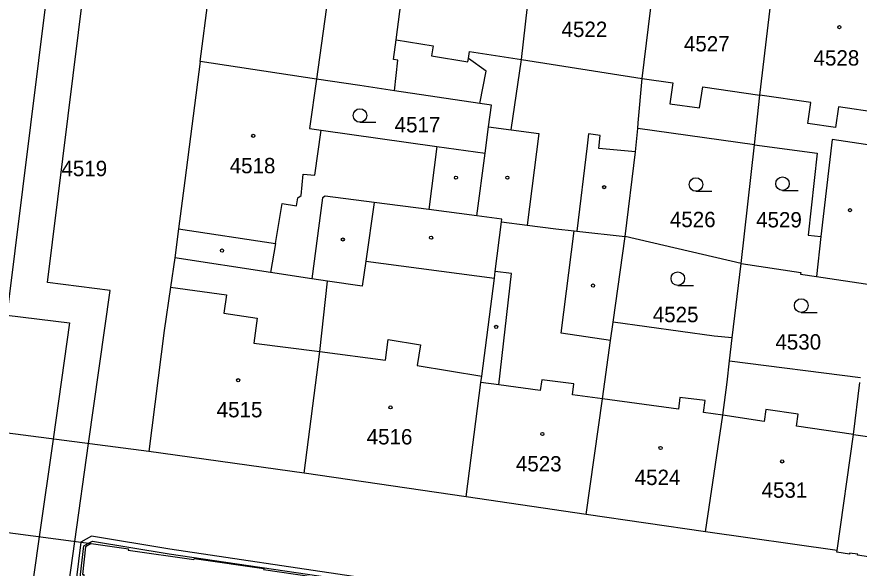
# Model space of a CAD drawing. Extents: x -756746 to -753363, y -1166406 to -1161727.
# Drawn here: x -755131.1 to -755038, y -1165925.8 to -1165864.8 of the extents above; entities that cross this region are included whole.
import ezdxf

# ---------------------------------------------------------------- set-up
doc = ezdxf.new("R2010")
doc.units = 0
for name, color, linetype in [('Hranice parcel', 7, 'Continuous'), ('Parcelní čísla', 7, 'Continuous'), ('Vnitřní kresba', 7, 'Continuous'), ('Věcná břemena k části', 7, 'Continuous'), ('Značky budov', 7, 'Continuous'), ('Značky kultur', 7, 'Continuous')]:
    doc.layers.add(name, color=color, linetype=linetype)

msp = doc.modelspace()

# ---------------------------------------------------------------- linework, layer by layer
at = {"layer": 'Hranice parcel'}
for p, q in [((-755110.88, -1165869.72), (-755108.42, -1165850.83)), ((-755097.99, -1165871.7), (-755110.88, -1165869.72)), ((-755079.35, -1165879.88), (-755078.96, -1165876.96)), ((-755049.57, -1165878.96), (-755062.48, -1165877.13)), ((-755051.03, -1165892.08), (-755049.57, -1165878.96)), ((-755080.27, -1165886.79), (-755079.35, -1165879.88)), ((-755065.18, -1165898.56), (-755063.85, -1165889.1)), ((-755051.03, -1165892.08), (-755063.85, -1165889.1)), ((-755052.03, -1165900.3), (-755051.03, -1165892.08)), ((-755042.72, -1165893.49), (-755036.54, -1165894.42)), ((-755052.34, -1165902.83), (-755052.03, -1165900.3)), ((-755052.34, -1165902.83), (-755037.83, -1165904.69)), ((-755116.56, -1165912.86), (-755138.96, -1165909.93)), ((-755099.38, -1165915.26), (-755116.56, -1165912.86)), ((-755081.43, -1165917.87), (-755099.38, -1165915.26)), ((-755068.16, -1165919.84), (-755081.43, -1165917.87)), ((-755054.99, -1165921.74), (-755068.16, -1165919.84)), ((-755134.42, -1165921.52), (-755122.92, -1165923.05)), ((-755040.42, -1165923.8), (-755054.99, -1165921.74))]:
    msp.add_line(p, q, dxfattribs=at)
for points in [[(-755078.96, -1165876.96), (-755076.46, -1165877.29), (-755075.33, -1165869.5), (-755073.8, -1165856.13)], [(-755062.48, -1165877.13), (-755062.42, -1165876.51), (-755061.97, -1165871.59), (-755060.33, -1165858.03)], [(-755049.57, -1165878.96), (-755048.96, -1165873.44), (-755047.4, -1165860.12)], [(-755089.38, -1165872.97), (-755088.99, -1165869.58), (-755089.48, -1165869.51), (-755089.2, -1165867.34), (-755088.38, -1165861.04)], [(-755110.88, -1165869.72), (-755112.56, -1165882.9), (-755113.25, -1165888.22), (-755113.67, -1165891.45)], [(-755097.99, -1165871.7), (-755098.76, -1165877.13), (-755097.5, -1165877.31), (-755084.69, -1165879.12), (-755079.35, -1165879.88)], [(-755089.38, -1165872.97), (-755093.22, -1165872.4), (-755097.99, -1165871.7)], [(-755078.96, -1165876.96), (-755078.63, -1165874.55), (-755079.95, -1165874.36), (-755089.38, -1165872.97)], [(-755063.85, -1165889.1), (-755062.71, -1165879.72), (-755062.48, -1165877.13)], [(-755049.57, -1165878.96), (-755042.64, -1165879.85), (-755043.64, -1165888.93), (-755042.21, -1165889.1), (-755042.72, -1165893.49)], [(-755080.27, -1165886.79), (-755085.59, -1165886.1), (-755091.61, -1165885.32), (-755092.55, -1165891.81), (-755092.95, -1165894.59), (-755096.8, -1165894.04)], [(-755077.53, -1165887.45), (-755077.49, -1165887.15), (-755080.27, -1165886.79)], [(-755081.43, -1165917.87), (-755079.82, -1165905.23), (-755079.73, -1165904.53), (-755078.33, -1165893.7), (-755078.24, -1165892.95), (-755077.53, -1165887.45)], [(-755077.53, -1165887.45), (-755074.69, -1165887.82), (-755071.54, -1165888.22), (-755069.5, -1165888.46), (-755069.21, -1165888.49), (-755063.85, -1165889.1)], [(-755113.67, -1165891.45), (-755114.16, -1165894.7), (-755114.86, -1165899.46), (-755116.56, -1165912.86)], [(-755096.8, -1165894.04), (-755098.52, -1165893.78), (-755103.1, -1165893.07), (-755113.67, -1165891.45)], [(-755051.03, -1165892.08), (-755044.43, -1165893.08), (-755044.46, -1165893.23), (-755042.72, -1165893.49)], [(-755099.38, -1165915.26), (-755097.63, -1165901.81), (-755096.8, -1165894.04)], [(-755068.16, -1165919.84), (-755066.38, -1165907.03), (-755065.47, -1165900.58), (-755065.18, -1165898.56)], [(-755052.03, -1165900.3), (-755054.01, -1165900.12), (-755065.18, -1165898.56)], [(-755054.99, -1165921.74), (-755053.07, -1165908.85), (-755052.6, -1165905.18), (-755052.34, -1165902.83)], [(-755040.42, -1165923.8), (-755038.62, -1165910.98), (-755037.9, -1165905.22)], [(-755122.92, -1165923.05), (-755123.55, -1165923.39), (-755123.87, -1165926.46), (-755123.73, -1165926.47), (-755124.66, -1165935.03), (-755124.8, -1165935.01), (-755125.11, -1165937.78)], [(-755122.92, -1165923.05), (-755118.81, -1165923.64), (-755118.83, -1165923.78), (-755111.55, -1165924.82), (-755111.53, -1165924.68), (-755103.84, -1165925.78), (-755103.86, -1165925.91), (-755096.53, -1165926.96)], [(-755036.49, -1165924.58), (-755038.16, -1165924.34), (-755038.15, -1165924.23), (-755039.06, -1165924.09), (-755039.07, -1165924.2), (-755040.45, -1165923.99), (-755040.42, -1165923.8)]]:
    msp.add_lwpolyline(points, dxfattribs=at)
at = {"layer": 'Vnitřní kresba'}
for p, q in [((-755095.42, -1165852.87), (-755097.99, -1165871.7)), ((-755089.2, -1165867.34), (-755085.1, -1165867.98)), ((-755085.1, -1165867.98), (-755085.28, -1165869.12)), ((-755085.28, -1165869.12), (-755081.26, -1165869.75)), ((-755081.26, -1165869.75), (-755081.2, -1165869.39)), ((-755081.2, -1165869.39), (-755081.08, -1165868.61)), ((-755081.08, -1165868.61), (-755075.33, -1165869.5)), ((-755075.33, -1165869.5), (-755061.97, -1165871.59)), ((-755061.97, -1165871.59), (-755058.59, -1165872.07)), ((-755058.59, -1165872.07), (-755058.94, -1165874.4)), ((-755055.63, -1165874.86), (-755055.28, -1165872.54)), ((-755055.28, -1165872.54), (-755048.96, -1165873.44)), ((-755043.33, -1165874.28), (-755048.96, -1165873.44)), ((-755058.94, -1165874.4), (-755055.63, -1165874.86)), ((-755043.67, -1165876.57), (-755043.33, -1165874.28)), ((-755040.28, -1165874.74), (-755040.62, -1165877.01)), ((-755034.14, -1165875.66), (-755040.28, -1165874.74)), ((-755040.62, -1165877.01), (-755043.67, -1165876.57)), ((-755098.18, -1165882.3), (-755097.5, -1165877.31)), ((-755076.46, -1165877.29), (-755073.41, -1165877.69)), ((-755073.41, -1165877.69), (-755074.69, -1165887.82)), ((-755067.91, -1165877.74), (-755068.07, -1165879.05)), ((-755066.63, -1165877.9), (-755067.91, -1165877.74)), ((-755066.79, -1165879.34), (-755066.63, -1165877.9)), ((-755040.97, -1165878.36), (-755042.21, -1165889.1)), ((-755034.62, -1165879.32), (-755040.97, -1165878.36)), ((-755084.69, -1165879.12), (-755085.59, -1165886.1)), ((-755068.07, -1165879.05), (-755069.21, -1165888.49)), ((-755062.71, -1165879.72), (-755066.79, -1165879.34)), ((-755099.69, -1165884.53), (-755099.47, -1165882.18)), ((-755099.47, -1165882.18), (-755098.18, -1165882.3)), ((-755100.21, -1165885.69), (-755100.06, -1165884.79)), ((-755100.06, -1165884.79), (-755099.69, -1165884.53)), ((-755097.32, -1165884.81), (-755098.52, -1165893.78)), ((-755097.04, -1165884.61), (-755097.32, -1165884.81)), ((-755091.61, -1165885.32), (-755097.04, -1165884.61)), ((-755102.55, -1165889.84), (-755101.8, -1165885.42)), ((-755101.8, -1165885.42), (-755100.21, -1165885.69)), ((-755113.25, -1165888.22), (-755102.55, -1165889.84)), ((-755070.93, -1165899.76), (-755069.5, -1165888.46)), ((-755102.55, -1165889.84), (-755103.1, -1165893.07)), ((-755092.55, -1165891.81), (-755078.33, -1165893.7)), ((-755076.43, -1165893.17), (-755078.24, -1165892.95)), ((-755077.83, -1165905.49), (-755076.43, -1165893.17)), ((-755114.16, -1165894.7), (-755107.95, -1165895.53)), ((-755107.95, -1165895.53), (-755108.25, -1165897.55)), ((-755108.25, -1165897.55), (-755104.56, -1165898.12)), ((-755104.56, -1165898.12), (-755104.92, -1165900.86)), ((-755065.47, -1165900.58), (-755070.93, -1165899.76)), ((-755104.92, -1165900.86), (-755097.63, -1165901.81)), ((-755090.36, -1165902.77), (-755090.06, -1165900.48)), ((-755090.06, -1165900.48), (-755086.49, -1165901.08)), ((-755086.49, -1165901.08), (-755086.87, -1165903.35)), ((-755097.63, -1165901.81), (-755090.36, -1165902.77)), ((-755086.87, -1165903.35), (-755079.73, -1165904.53)), ((-755077.83, -1165905.49), (-755079.82, -1165905.23)), ((-755073.25, -1165906.11), (-755077.83, -1165905.49)), ((-755073.09, -1165904.92), (-755073.25, -1165906.11)), ((-755069.53, -1165905.38), (-755073.09, -1165904.92)), ((-755069.69, -1165906.59), (-755069.53, -1165905.38)), ((-755066.38, -1165907.03), (-755069.69, -1165906.59)), ((-755057.97, -1165908.17), (-755066.38, -1165907.03)), ((-755057.8, -1165906.88), (-755057.97, -1165908.17)), ((-755055.03, -1165907.23), (-755057.8, -1165906.88)), ((-755055.21, -1165908.54), (-755055.03, -1165907.23)), ((-755053.07, -1165908.85), (-755055.21, -1165908.54)), ((-755048.3, -1165908.21), (-755048.49, -1165909.53)), ((-755044.73, -1165908.73), (-755048.3, -1165908.21)), ((-755048.49, -1165909.53), (-755053.07, -1165908.85)), ((-755044.92, -1165910.05), (-755044.73, -1165908.73)), ((-755038.62, -1165910.98), (-755044.92, -1165910.05)), ((-755038.62, -1165910.98), (-755028.77, -1165912.42))]:
    msp.add_line(p, q, dxfattribs=at)
msp.add_lwpolyline([(-755079.95, -1165874.36), (-755079.24, -1165870.78), (-755081.2, -1165869.39)], dxfattribs=at)
at = {"layer": 'Věcná břemena k části'}
for points in [[(-755126.12, -1165848.53), (-755132.24, -1165897.78), (-755125.32, -1165898.64), (-755127.14, -1165911.48), (-755128.67, -1165922.29), (-755131.48, -1165942.09)], [(-755139.68, -1166040.4), (-755127.51, -1165942.62), (-755124.73, -1165922.81), (-755123.21, -1165911.99), (-755120.83, -1165895.04), (-755127.76, -1165894.18), (-755122.62, -1165852.79)], [(-755093.92, -1165926.67), (-755114.22, -1165923.67), (-755122.9, -1165922.24), (-755124.06, -1165922.9), (-755126.48, -1165942.72)], [(-755126.04, -1165943.26), (-755123.74, -1165923.3), (-755123.22, -1165923.01), (-755122.78, -1165922.76), (-755114.3, -1165924.17), (-755094, -1165927.16)]]:
    msp.add_lwpolyline(points, dxfattribs=at)
at = {"layer": 'Značky budov'}
for centre in [(-755040.177, -1165865.929), (-755104.997, -1165877.949), (-755082.577, -1165882.579), (-755076.887, -1165882.579), (-755066.187, -1165883.629), (-755038.997, -1165886.169), (-755085.327, -1165889.219), (-755095.087, -1165889.409), (-755108.447, -1165890.639), (-755067.417, -1165894.509), (-755078.127, -1165899.079), (-755106.667, -1165904.979), (-755089.817, -1165907.979), (-755073.017, -1165910.929), (-755059.947, -1165912.469), (-755046.497, -1165913.959)]:
    msp.add_circle(centre, 0.175, dxfattribs=at)
at = {"layer": 'Značky kultur'}
for p, q in [((-755093.193, -1165876.45), (-755091.443, -1165876.45)), ((-755056.033, -1165884.08), (-755054.283, -1165884.08)), ((-755046.463, -1165883.99), (-755044.713, -1165883.99)), ((-755058.043, -1165894.49), (-755056.293, -1165894.49)), ((-755044.393, -1165897.47), (-755042.643, -1165897.47))]:
    msp.add_line(p, q, dxfattribs=at)
for centre in [(-755093.193, -1165875.7), (-755046.463, -1165883.24), (-755056.033, -1165883.33), (-755058.043, -1165893.74), (-755044.393, -1165896.72)]:
    msp.add_circle(centre, 0.75, dxfattribs=at)

# ---------------------------------------------------------------- texts
at = {"layer": 'Parcelní čísla'}
for s, p in [('4522', (-755070.9, -1165867.02)), ('4527', (-755057.37, -1165868.62)), ('4528', (-755043.03, -1165870.18)), ('4517', (-755089.36, -1165877.57)), ('4518', (-755107.6, -1165882.09)), ('4519', (-755126.21, -1165882.41)), ('4526', (-755058.92, -1165888.05)), ('4529', (-755049.38, -1165888.08)), ('4525', (-755060.81, -1165898.56)), ('4530', (-755047.25, -1165901.59)), ('4515', (-755109.04, -1165909.08)), ('4516', (-755092.45, -1165912.08)), ('4523', (-755075.95, -1165915.07)), ('4524', (-755062.81, -1165916.57)), ('4531', (-755048.78, -1165917.98))]:
    msp.add_text(s, height=1.7, dxfattribs=at).set_placement(p)

doc.saveas('drawing.dxf')
